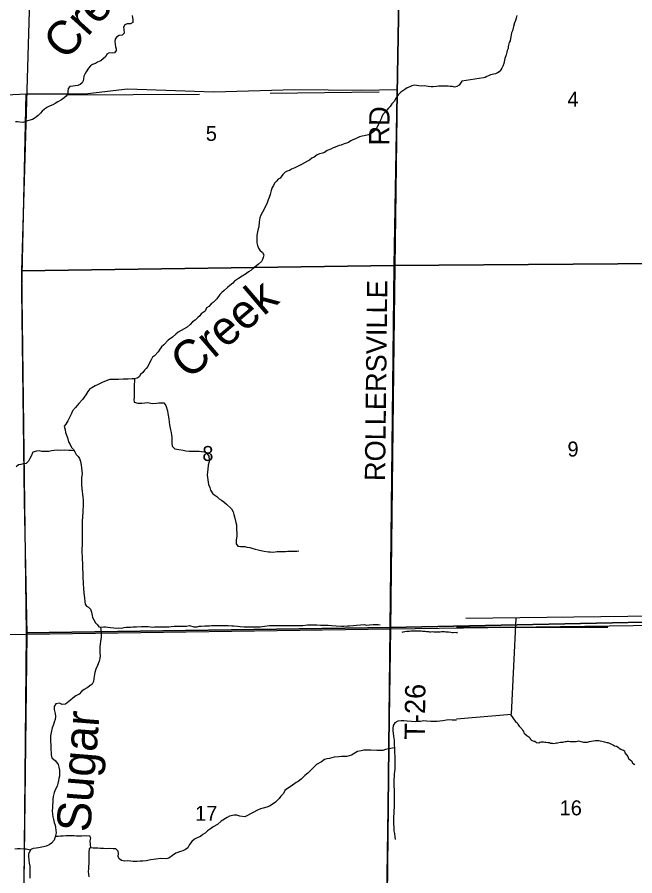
# Model space of a CAD drawing. Extents: x 1588073 to 2013523, y 1090242 to 1357120.
# Drawn here: x 1721502 to 1730620, y 1204317 to 1216995 of the extents above; entities that cross this region are included whole.
import ezdxf

# ---------------------------------------------------------------- set-up
doc = ezdxf.new("R2010")
doc.units = 0
for name, color, linetype in [('GM_X_County_Road', 7, 'Continuous'), ('GM_X_Minor_River', 7, 'Continuous'), ('GM_X_Minor_River_Text', 7, 'Continuous'), ('GM_X_Section', 7, 'Continuous'), ('GM_X_Section_Text', 7, 'Continuous'), ('GM_X_Township_Road', 7, 'Continuous'), ('GM_X_Township_Road_Text', 7, 'Continuous')]:
    doc.layers.add(name, color=color, linetype=linetype)

msp = doc.modelspace()

# ---------------------------------------------------------------- linework, layer by layer
at = {"layer": 'GM_X_County_Road'}
msp.add_lwpolyline([(1716141, 1207831), (1721649, 1207886), (1727016, 1207966), (1732385, 1208037), (1737731, 1208067), (1740459, 1207970), (1744388, 1207833), (1745742, 1207804), (1746720, 1207775), (1746993, 1207772)], dxfattribs=at)
at = {"layer": 'GM_X_Minor_River'}
for p, q in [((1722235, 1215850), (1724191, 1215860)), ((1725238, 1215871), (1726846, 1215894)), ((1728123, 1208121), (1734073, 1208191)), ((1728800, 1206702), (1728867, 1208122)), ((1727988, 1207986), (1730219, 1207987)), ((1727988, 1206634), (1728800, 1206702)), ((1728800, 1206702), (1728800, 1206702))]:
    msp.add_line(p, q, dxfattribs=at)
for points in [[(1723198, 1217019), (1723210, 1216957), (1723210, 1216917), (1723173, 1216898), (1723125, 1216896), (1723091, 1216884), (1723073, 1216848), (1723077, 1216816), (1723079, 1216758), (1723051, 1216730), (1723009, 1216726), (1722969, 1216702), (1722951, 1216668), (1722943, 1216638), (1722947, 1216597), (1722953, 1216559), (1722961, 1216529), (1722961, 1216501), (1722938, 1216467), (1722906, 1216463), (1722860, 1216467), (1722824, 1216449), (1722810, 1216415), (1722776, 1216383), (1722736, 1216351), (1722688, 1216329), (1722656, 1216313), (1722613, 1216294), (1722583, 1216278), (1722553, 1216244), (1722519, 1216188), (1722503, 1216156), (1722487, 1216122), (1722479, 1216086), (1722475, 1216056), (1722463, 1216026), (1722431, 1216000), (1722397, 1215985), (1722360, 1215981), (1722324, 1215975), (1722278, 1215971), (1722256, 1215943), (1722252, 1215897), (1722248, 1215869), (1722224, 1215831), (1722194, 1215805), (1722154, 1215775), (1722102, 1215743), (1722061, 1215719), (1722029, 1215701), (1721987, 1215685), (1721949, 1215664), (1721905, 1215638), (1721873, 1215608), (1721847, 1215578), (1721813, 1215544), (1721770, 1215508), (1721728, 1215484), (1721656, 1215464), (1721588, 1215438), (1721542, 1215444), (1721508, 1215452), (1721477, 1215452)], [(1728878, 1217018), (1728866, 1216982), (1728858, 1216948)], [(1728858, 1216948), (1728844, 1216912), (1728830, 1216858), (1728814, 1216792), (1728798, 1216766), (1728793, 1216733), (1728787, 1216703), (1728783, 1216681), (1728777, 1216645), (1728767, 1216619), (1728757, 1216581), (1728751, 1216555), (1728749, 1216531), (1728737, 1216501), (1728731, 1216477), (1728721, 1216440), (1728703, 1216386), (1728697, 1216360), (1728691, 1216338), (1728684, 1216312), (1728670, 1216274), (1728654, 1216244), (1728640, 1216216), (1728616, 1216190), (1728590, 1216173), (1728564, 1216159), (1728540, 1216155), (1728514, 1216151), (1728488, 1216143), (1728458, 1216131), (1728434, 1216117), (1728410, 1216105), (1728386, 1216099), (1728066, 1216050)], [(1728066, 1216050), (1728028, 1215992), (1727994, 1215970), (1727960, 1215964), (1727926, 1215970), (1727896, 1215972), (1727864, 1215974), (1727826, 1215978), (1727758, 1215976), (1727723, 1215976), (1727693, 1215970), (1727643, 1215966), (1727615, 1215968), (1727569, 1215972), (1727541, 1215978), (1727509, 1215982), (1727475, 1215976), (1727431, 1215980), (1727398, 1215986), (1727362, 1215993), (1727326, 1215980), (1727296, 1215966), (1727260, 1215952), (1727224, 1215926), (1727194, 1215908), (1727166, 1215890), (1727125, 1215846), (1727097, 1215806), (1727065, 1215752), (1727035, 1215716), (1727007, 1215675), (1726977, 1215649), (1726945, 1215601), (1726903, 1215565), (1726887, 1215531), (1726873, 1215495), (1726856, 1215453), (1726832, 1215403), (1726812, 1215368), (1726794, 1215336), (1726766, 1215308), (1726728, 1215276), (1726688, 1215256), (1726626, 1215242), (1726596, 1215240), (1726557, 1215228), (1726497, 1215200), (1726455, 1215184), (1726425, 1215168), (1726395, 1215146), (1726361, 1215136), (1726331, 1215124), (1726285, 1215106), (1726256, 1215100), (1726196, 1215074), (1726168, 1215066), (1726130, 1215044), (1726076, 1215027), (1726040, 1214997), (1726008, 1214987), (1725967, 1214977), (1725929, 1214961), (1725885, 1214929), (1725853, 1214915), (1725819, 1214885), (1725789, 1214871), (1725743, 1214843), (1725699, 1214819), (1725650, 1214793), (1725600, 1214769), (1725550, 1214751), (1725522, 1214731), (1725486, 1214723), (1725458, 1214706), (1725426, 1214672), (1725383, 1214620), (1725353, 1214604), (1725331, 1214576), (1725301, 1214542), (1725287, 1214512), (1725267, 1214478), (1725253, 1214436), (1725237, 1214377), (1725221, 1214331), (1725207, 1214299), (1725189, 1214239), (1725161, 1214197), (1725147, 1214161), (1725122, 1214115), (1725100, 1214070), (1725086, 1214030), (1725076, 1213974), (1725070, 1213900), (1725058, 1213872), (1725048, 1213826), (1725040, 1213771), (1725038, 1213713), (1725042, 1213665), (1725052, 1213623), (1725066, 1213583), (1725082, 1213553)], [(1725082, 1213553), (1725122, 1213519), (1725142, 1213484), (1725132, 1213446), (1725124, 1213418), (1725108, 1213388), (1725066, 1213348), (1725034, 1213326), (1725002, 1213300), (1724952, 1213254), (1724919, 1213234), (1724889, 1213212), (1724825, 1213169), (1724771, 1213139), (1724739, 1213119), (1724711, 1213095), (1724685, 1213067), (1724642, 1213035), (1724606, 1213005), (1724558, 1212957), (1724522, 1212929), (1724492, 1212899), (1724448, 1212838), (1724394, 1212784), (1724365, 1212764), (1724331, 1212724), (1724299, 1212704), (1724275, 1212654), (1724219, 1212616), (1724197, 1212586), (1724167, 1212560), (1724129, 1212523), (1724090, 1212495), (1724058, 1212459), (1724010, 1212419), (1723966, 1212391), (1723924, 1212369), (1723880, 1212343), (1723846, 1212315), (1723795, 1212271), (1723731, 1212226), (1723667, 1212156), (1723631, 1212130), (1723607, 1212092), (1723585, 1212054), (1723530, 1211996), (1723502, 1211974), (1723482, 1211934), (1723456, 1211891), (1723430, 1211837), (1723408, 1211809), (1723382, 1211781), (1723358, 1211749), (1723324, 1211717), (1723304, 1211687), (1723274, 1211665), (1723231, 1211657), (1723201, 1211657), (1723141, 1211651), (1723095, 1211651), (1723067, 1211649), (1722999, 1211643), (1722942, 1211643), (1722910, 1211647), (1722870, 1211645), (1722840, 1211637), (1722806, 1211619), (1722766, 1211605), (1722690, 1211567), (1722653, 1211551), (1722603, 1211524), (1722573, 1211508), (1722543, 1211466), (1722515, 1211420), (1722465, 1211350), (1722411, 1211290), (1722364, 1211234), (1722320, 1211185), (1722302, 1211145), (1722286, 1211103), (1722270, 1211073), (1722248, 1211037), (1722218, 1210987), (1722194, 1210955), (1722210, 1210902), (1722214, 1210864), (1722240, 1210798), (1722250, 1210770), (1722262, 1210726), (1722284, 1210684), (1722304, 1210640), (1722332, 1210612), (1722354, 1210579), (1722372, 1210539), (1722402, 1210507), (1722424, 1210479), (1722438, 1210435), (1722448, 1210379), (1722454, 1210343), (1722458, 1210298), (1722460, 1210250)], [(1723236, 1211658), (1723233, 1211615), (1723231, 1211574), (1723227, 1211528), (1723227, 1211376), (1723223, 1211348), (1723231, 1211312), (1723285, 1211294), (1723340, 1211294), (1723388, 1211300), (1723428, 1211304), (1723474, 1211298), (1723506, 1211293), (1723558, 1211295), (1723592, 1211301), (1723620, 1211303), (1723667, 1211299), (1723697, 1211259), (1723719, 1211183), (1723725, 1211145), (1723739, 1211063), (1723747, 1211013), (1723749, 1210976), (1723763, 1210902), (1723775, 1210862), (1723779, 1210822), (1723785, 1210790), (1723787, 1210748), (1723787, 1210704), (1723791, 1210663), (1723829, 1210623), (1723857, 1210617), (1723889, 1210611), (1723951, 1210601), (1723993, 1210593), (1724047, 1210589), (1724114, 1210587), (1724188, 1210585), (1724224, 1210583), (1724264, 1210579), (1724292, 1210567), (1724330, 1210511), (1724334, 1210461), (1724334, 1210430), (1724322, 1210382), (1724316, 1210316), (1724310, 1210284), (1724308, 1210232), (1724310, 1210200), (1724314, 1210166), (1724322, 1210130), (1724328, 1210097), (1724344, 1210049), (1724358, 1210011), (1724388, 1209957), (1724448, 1209917), (1724486, 1209883), (1724519, 1209865), (1724553, 1209837), (1724591, 1209804), (1724667, 1209736), (1724691, 1209692), (1724699, 1209652), (1724715, 1209600), (1724731, 1209534), (1724739, 1209501), (1724741, 1209421), (1724743, 1209385), (1724743, 1209333), (1724737, 1209277), (1724735, 1209245), (1724737, 1209217), (1724759, 1209186), (1724797, 1209180), (1724831, 1209180), (1724861, 1209178), (1724891, 1209172), (1724934, 1209164), (1724966, 1209154), (1725014, 1209140), (1725058, 1209132), (1725098, 1209122), (1725148, 1209112), (1725210, 1209102), (1725238, 1209100), (1725273, 1209098), (1725309, 1209100), (1725339, 1209104), (1725377, 1209104), (1725435, 1209106), (1725463, 1209108), (1725493, 1209110), (1725594, 1209110), (1725630, 1209112), (1725660, 1209116)], [(1722347, 1210590), (1722304, 1210597), (1722264, 1210597), (1722204, 1210602), (1722135, 1210598), (1722093, 1210600), (1722049, 1210596), (1722007, 1210590), (1721969, 1210584), (1721911, 1210582), (1721867, 1210582), (1721830, 1210590), (1721788, 1210588), (1721734, 1210570), (1721708, 1210513), (1721688, 1210477), (1721670, 1210439), (1721636, 1210403), (1721592, 1210399), (1721557, 1210391), (1721523, 1210385), (1721487, 1210355)], [(1722460, 1210250), (1722454, 1210200), (1722450, 1210128), (1722450, 1210092), (1722460, 1209989), (1722466, 1209957), (1722472, 1209905), (1722476, 1209875), (1722478, 1209835), (1722474, 1209761), (1722472, 1209733), (1722470, 1209684), (1722466, 1209622), (1722460, 1209550), (1722462, 1209472), (1722460, 1209416), (1722460, 1209207), (1722458, 1209133), (1722458, 1209101), (1722460, 1209024), (1722462, 1208994), (1722464, 1208930), (1722468, 1208852), (1722470, 1208796), (1722473, 1208709), (1722475, 1208657), (1722477, 1208621), (1722479, 1208565), (1722487, 1208489), (1722495, 1208420), (1722503, 1208364), (1722505, 1208326), (1722525, 1208296), (1722554, 1208286), (1722582, 1208254), (1722598, 1208212), (1722608, 1208160), (1722614, 1208130), (1722636, 1208097), (1722658, 1208051), (1722688, 1208023), (1722708, 1207993), (1722740, 1207987), (1722774, 1207991), (1722806, 1207991), (1722838, 1207987), (1722878, 1207985), (1722927, 1207977), (1722967, 1207973), (1722999, 1207977), (1723045, 1207975), (1723083, 1207985), (1723111, 1207987), (1723139, 1207989), (1723173, 1207989), (1723207, 1207991), (1723236, 1207993), (1723264, 1207993), (1723338, 1207997), (1723404, 1207999), (1723434, 1207997), (1723470, 1207991), (1723502, 1207989), (1723530, 1207991), (1723571, 1207993), (1723615, 1207991), (1723667, 1207995), (1723709, 1207993), (1723743, 1207993), (1723777, 1207997), (1723819, 1208001), (1723888, 1208003), (1723938, 1208003), (1723968, 1208005), (1724002, 1208005), (1724046, 1208015), (1724112, 1207993), (1724160, 1207995), (1724189, 1208001), (1724217, 1208005), (1724271, 1208007), (1724307, 1208007), (1724339, 1208007), (1724373, 1208013), (1724401, 1208011), (1724514, 1208011), (1724550, 1208015), (1724590, 1208013), (1724618, 1208011), (1724672, 1208009), (1724700, 1208007), (1724756, 1208001), (1724796, 1207999), (1724853, 1207995), (1724883, 1207993), (1724929, 1207993), (1724963, 1207991), (1725035, 1207991), (1725087, 1207993), (1725117, 1207997), (1725158, 1208005)], [(1725158, 1208005), (1725192, 1208009), (1725228, 1208013), (1725256, 1208011), (1725330, 1208011), (1725376, 1208013), (1725408, 1208011), (1725495, 1208011), (1725523, 1208011), (1725573, 1208011), (1725601, 1208013), (1725719, 1208013), (1725790, 1208021), (1725838, 1208023), (1725866, 1208025), (1725924, 1208023), (1725982, 1208018), (1726091, 1208018), (1726143, 1208014), (1726209, 1208008), (1726291, 1208004), (1726323, 1208004), (1726379, 1208008), (1726408, 1208008), (1726464, 1208012), (1726512, 1208016), (1726572, 1208022), (1726622, 1208026), (1726656, 1208020), (1726702, 1208022), (1726757, 1208026), (1726797, 1208028), (1726831, 1208028), (1726861, 1208024)], [(1722730, 1207989), (1722744, 1207913), (1722744, 1207843), (1722734, 1207778), (1722728, 1207738), (1722724, 1207702), (1722722, 1207656), (1722724, 1207606), (1722726, 1207568), (1722722, 1207528), (1722710, 1207487), (1722690, 1207421), (1722663, 1207369), (1722649, 1207319), (1722639, 1207265), (1722635, 1207225), (1722629, 1207185), (1722609, 1207148), (1722573, 1207120), (1722533, 1207092), (1722493, 1207066), (1722451, 1207036), (1722418, 1206998), (1722370, 1206974), (1722326, 1206942), (1722288, 1206912), (1722216, 1206852), (1722168, 1206848), (1722125, 1206866), (1722071, 1206858), (1722047, 1206815), (1722047, 1206773), (1722061, 1206713), (1722069, 1206671), (1722063, 1206625), (1722049, 1206587), (1722037, 1206551), (1722019, 1206504), (1722005, 1206434), (1721993, 1206382), (1721993, 1206338), (1721995, 1206302), (1721997, 1206248), (1721997, 1206214), (1722001, 1206179), (1722005, 1206137), (1722005, 1206101), (1722015, 1206057), (1722067, 1206013), (1722109, 1205961), (1722119, 1205923), (1722127, 1205876), (1722129, 1205836), (1722125, 1205790), (1722119, 1205756), (1722111, 1205722), (1722103, 1205680), (1722091, 1205640), (1722069, 1205594), (1722047, 1205547), (1722032, 1205487), (1722030, 1205443), (1722028, 1205401), (1722024, 1205363), (1722022, 1205327), (1722018, 1205276), (1722022, 1205226), (1722028, 1205190), (1722036, 1205150), (1722050, 1205104), (1722062, 1205066), (1722068, 1205032), (1722074, 1204990), (1722076, 1204951), (1722064, 1204891), (1722048, 1204841), (1722010, 1204799), (1721974, 1204775), (1721928, 1204755), (1721892, 1204743), (1721819, 1204731), (1721781, 1204727), (1721737, 1204719), (1721703, 1204705), (1721685, 1204671), (1721669, 1204636), (1721667, 1204602), (1721673, 1204554), (1721681, 1204504), (1721687, 1204460), (1721689, 1204408), (1721689, 1204374), (1721687, 1204329), (1721687, 1204283)], [(1727988, 1207909), (1728001, 1207910), (1727937, 1207904), (1727921, 1207906), (1727903, 1207911), (1727867, 1207915), (1727831, 1207916), (1727809, 1207918), (1727779, 1207917), (1727765, 1207917), (1727747, 1207916), (1727725, 1207916), (1727707, 1207914), (1727651, 1207915), (1727631, 1207918), (1727609, 1207916), (1727595, 1207916), (1727581, 1207919), (1727545, 1207919), (1727523, 1207922), (1727497, 1207926), (1727483, 1207926), (1727467, 1207929), (1727441, 1207927), (1727421, 1207927), (1727401, 1207928), (1727383, 1207930), (1727369, 1207928), (1727348, 1207929), (1727326, 1207927), (1727312, 1207927), (1727292, 1207926), (1727272, 1207926), (1727256, 1207924), (1727226, 1207919), (1727194, 1207913), (1727178, 1207910)], [(1727988, 1206614), (1727924, 1206614), (1727887, 1206618), (1727839, 1206614), (1727783, 1206606), (1727739, 1206598), (1727703, 1206596), (1727647, 1206594), (1727607, 1206596), (1727546, 1206602), (1727504, 1206604), (1727454, 1206594), (1727416, 1206594), (1727376, 1206592), (1727322, 1206596), (1727259, 1206602), (1727211, 1206604), (1727169, 1206604), (1727121, 1206602), (1727079, 1206578), (1727051, 1206534), (1727049, 1206493), (1727049, 1206457), (1727051, 1206421), (1727057, 1206381), (1727065, 1206321), (1727069, 1206287), (1727069, 1206247), (1727071, 1206207), (1727071, 1206170), (1727073, 1206128), (1727075, 1206088), (1727077, 1206054), (1727077, 1206002), (1727079, 1205960), (1727077, 1205890), (1727068, 1205821), (1727066, 1205781), (1727062, 1205739), (1727062, 1205677), (1727064, 1205631), (1727068, 1205595), (1727066, 1205550), (1727066, 1205444), (1727068, 1205382), (1727066, 1205322), (1727062, 1205286), (1727060, 1205243), (1727058, 1205189), (1727056, 1205123), (1727056, 1205075), (1727060, 1205039), (1727064, 1204983), (1727074, 1204942), (1727078, 1204892), (1727080, 1204852)], [(1728783, 1206701), (1728865, 1206588), (1728885, 1206575), (1728892, 1206555), (1728900, 1206541), (1728910, 1206526), (1728929, 1206510), (1728951, 1206489), (1728960, 1206469), (1728976, 1206447), (1728983, 1206430), (1728997, 1206412), (1729024, 1206391), (1729040, 1206381), (1729056, 1206370), (1729070, 1206354), (1729077, 1206340), (1729091, 1206325), (1729105, 1206317), (1729127, 1206306), (1729144, 1206304), (1729168, 1206285), (1729204, 1206282), (1729218, 1206288), (1729236, 1206296), (1729254, 1206297), (1729272, 1206297), (1729290, 1206292), (1729306, 1206290), (1729336, 1206287), (1729358, 1206286), (1729372, 1206278), (1729406, 1206275), (1729424, 1206273), (1729462, 1206282), (1729476, 1206281), (1729521, 1206288), (1729557, 1206291), (1729571, 1206295), (1729589, 1206299), (1729609, 1206300), (1729627, 1206304), (1729641, 1206303), (1729663, 1206301), (1729689, 1206300), (1729721, 1206299), (1729753, 1206302), (1729771, 1206304), (1729788, 1206310), (1729823, 1206301), (1729845, 1206294), (1729861, 1206292), (1729905, 1206289), (1729921, 1206290), (1729951, 1206299), (1730008, 1206312), (1730036, 1206315), (1730058, 1206317), (1730072, 1206316), (1730088, 1206314), (1730108, 1206311), (1730134, 1206307), (1730152, 1206298), (1730174, 1206294), (1730207, 1206285), (1730222, 1206287), (1730257, 1206272), (1730275, 1206263), (1730307, 1206244), (1730320, 1206238), (1730350, 1206229), (1730372, 1206215), (1730390, 1206200), (1730413, 1206189), (1730435, 1206179), (1730451, 1206172), (1730465, 1206160), (1730472, 1206132), (1730515, 1206077), (1730528, 1206050), (1730573, 1206009), (1730581, 1205983), (1730620, 1205962)], [(1727071, 1206205), (1726986, 1206192), (1726940, 1206180), (1726898, 1206166), (1726812, 1206168), (1726724, 1206170), (1726653, 1206174), (1726617, 1206172), (1726581, 1206160), (1726527, 1206152), (1726437, 1206100), (1726368, 1206080), (1726292, 1206080), (1726248, 1206076), (1726180, 1206070), (1726146, 1206058), (1726110, 1206050), (1726071, 1206046), (1726037, 1206034), (1725995, 1206000), (1725923, 1205962), (1725792, 1205832), (1725746, 1205797), (1725696, 1205743), (1725652, 1205711), (1725618, 1205695), (1725546, 1205643), (1725491, 1205605), (1725455, 1205575), (1725431, 1205531), (1725395, 1205495), (1725371, 1205460), (1725315, 1205402), (1725281, 1205380), (1725228, 1205344), (1725188, 1205332), (1725132, 1205318), (1725094, 1205304), (1725052, 1205286), (1724984, 1205254), (1724865, 1205188), (1724791, 1205200), (1724745, 1205212), (1724707, 1205214), (1724637, 1205196), (1724602, 1205178), (1724514, 1205122), (1724458, 1205077), (1724394, 1205039), (1724356, 1205011), (1724311, 1204981), (1724279, 1204945), (1724243, 1204927), (1724207, 1204899), (1724169, 1204883), (1724121, 1204857), (1724079, 1204823), (1724044, 1204780), (1724020, 1204728), (1723986, 1204706), (1723948, 1204688), (1723912, 1204676), (1723844, 1204650), (1723796, 1204618), (1723739, 1204578), (1723699, 1204568), (1723621, 1204572), (1723551, 1204562), (1723475, 1204552), (1723406, 1204536), (1723358, 1204532), (1723316, 1204532), (1723272, 1204530), (1723216, 1204528), (1723182, 1204532), (1723125, 1204536), (1723089, 1204532), (1723043, 1204542), (1723009, 1204566), (1722991, 1204602), (1722999, 1204646), (1722995, 1204682), (1722957, 1204716), (1722917, 1204716), (1722861, 1204718), (1722827, 1204717), (1722778, 1204721), (1722730, 1204721), (1722692, 1204725), (1722656, 1204723), (1722622, 1204727), (1722586, 1204729)], [(1722067, 1204903), (1722108, 1204903), (1722143, 1204907), (1722179, 1204907), (1722225, 1204911), (1722269, 1204913), (1722307, 1204911), (1722343, 1204911), (1722377, 1204909), (1722454, 1204909), (1722492, 1204911), (1722532, 1204909), (1722568, 1204911), (1722584, 1204871), (1722576, 1204835), (1722586, 1204729), (1722586, 1204729)], [(1721699, 1204697), (1721633, 1204709), (1721601, 1204709), (1721547, 1204715), (1721508, 1204713), (1721466, 1204709)], [(1722586, 1204729), (1722564, 1204717), (1722562, 1204662), (1722562, 1204572), (1722558, 1204532), (1722554, 1204422), (1722548, 1204379), (1722556, 1204339), (1722562, 1204301)]]:
    msp.add_lwpolyline(points, dxfattribs=at)
at = {"layer": 'GM_X_Section'}
for points in [[(1721724, 1218428), (1721852, 1218428), (1727126, 1218396), (1727156, 1218396), (1727068, 1213330), (1721572, 1213251)], [(1727156, 1218396), (1732272, 1218355), (1732351, 1213370), (1727068, 1213330)], [(1721572, 1213251), (1727068, 1213330), (1727008, 1207982), (1721639, 1207904)], [(1727068, 1213330), (1732351, 1213370), (1732396, 1208095), (1727008, 1207982)], [(1727008, 1207982), (1732396, 1208095), (1732380, 1202743), (1726949, 1202694)], [(1721639, 1207904), (1727008, 1207982), (1726949, 1202694), (1721590, 1202608)]]:
    msp.add_lwpolyline(points, close=True, dxfattribs=at)
at = {"layer": 'GM_X_Township_Road'}
for points in [[(1727118, 1215925), (1727153, 1218382)], [(1716403, 1215815), (1717714, 1215775), (1720221, 1215814), (1721044, 1215835), (1721635, 1215861), (1722503, 1215865), (1723131, 1215938), (1724407, 1215894), (1725603, 1215928), (1726586, 1215916), (1727118, 1215925)], [(1721649, 1207886), (1721611, 1209852), (1721569, 1212957), (1721635, 1215861)], [(1727016, 1207966), (1727067, 1212180), (1727118, 1215925)], [(1721587, 1202573), (1721649, 1207886)], [(1726753, 1197280), (1726938, 1202667), (1727016, 1207966)]]:
    msp.add_lwpolyline(points, dxfattribs=at)

# ---------------------------------------------------------------- texts
at = {"layer": 'GM_X_Minor_River_Text'}
for s, height, rotation, p in [('Creek', 500.3, 47.7445, (1722214, 1216340)), ('Creek', 500.3, 40.5288, (1724035, 1211631)), ('Sugar', 500.2, 85.4069, (1722578, 1204952))]:
    msp.add_text(s, height=height, rotation=rotation, dxfattribs=at).set_placement(p)
at = {"layer": 'GM_X_Section_Text'}
for s, p in [('4', (1729625, 1215675)), ('5', (1724286, 1215168)), ('8', (1724235, 1210442)), ('9', (1729625, 1210508)), ('17', (1724128, 1205129)), ('16', (1729509, 1205210))]:
    msp.add_text(s, height=221, rotation=0, dxfattribs=at).set_placement(p)
at = {"layer": 'GM_X_Township_Road_Text'}
for s, rotation, p in [('RD', 89.5045, (1726995, 1215098)), ('ROLLERSVILLE', 89.3436, (1726933, 1210144)), ('T-26', 89.2931, (1727519, 1206325))]:
    msp.add_text(s, height=300, rotation=rotation, dxfattribs=at).set_placement(p)

doc.saveas('drawing.dxf')
